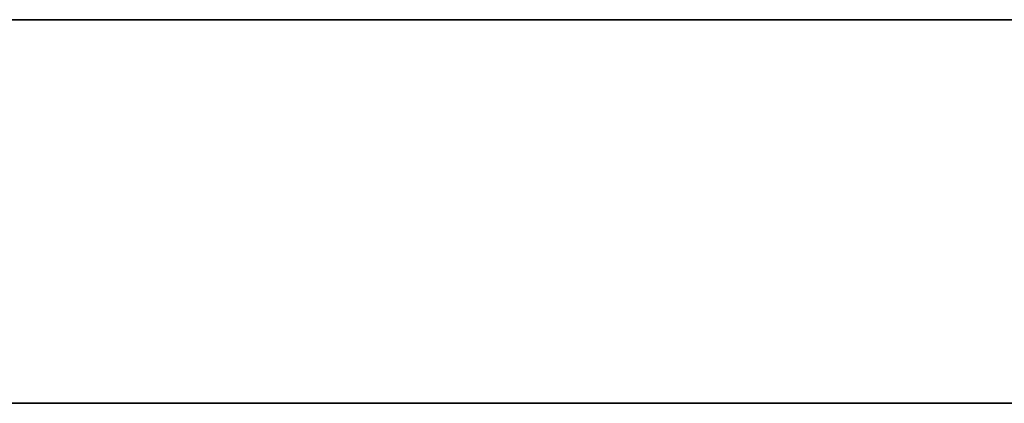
# Model space of a CAD drawing. Header units: millimetres. Extents: x -1100 to 1100, y -7 to 710.
# Tile 409 of 507: x 643.09 to 654.66, y 705.5 to 710. Entities that reach past the tile are written whole.
import ezdxf

# ---------------------------------------------------------------- set-up
doc = ezdxf.new("R2010")
doc.units = ezdxf.units.MM
doc.header["$MEASUREMENT"] = 0
doc.layers.add('IGES LEVEL 15', color=7, linetype='Continuous')

msp = doc.modelspace()

# ---------------------------------------------------------------- linework, layer by layer
at = {"layer": 'IGES LEVEL 15'}
for points in [[(-1100, 710, 0), (-1100, 710, 1200), (1100, 710, 1200), (1100, 710, 0)], [(1100, 710, 0), (1100, 710, -1200), (-1100, 710, -1200), (-1100, 710, 0)]]:
    msp.add_rational_spline(points, [1, 0.333333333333, 0.333333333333, 1], degree=3, dxfattribs=at)
at = {"layer": 'IGES LEVEL 15', "color": 253}
for points in [[(-1100, 710, 0), (-1100, 710, 1200), (1100, 710, 1200), (1100, 710, 0)], [(1100, 710, 0), (1100, 710, -1200), (-1100, 710, -1200), (-1100, 710, 0)], [(-1100, 710, 0), (-1100, 710, 1200), (1100, 710, 1200), (1100, 710, 0)], [(1100, 710, 0), (1100, 710, -1200), (-1100, 710, -1200), (-1100, 710, 0)], [(-1100, 705.5, 0), (-1100, 705.5, 1200), (1100, 705.5, 1200), (1100, 705.5, 0)], [(1100, 705.5, 0), (1100, 705.5, -1200), (-1100, 705.5, -1200), (-1100, 705.5, 0)]]:
    msp.add_rational_spline(points, [1, 0.333333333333, 0.333333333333, 1], degree=3, dxfattribs=at)
msp.add_open_spline([(-1100, 710, 0), (0, 710, 0), (1100, 710, 0)], degree=2, dxfattribs=at)

doc.saveas('drawing.dxf')
